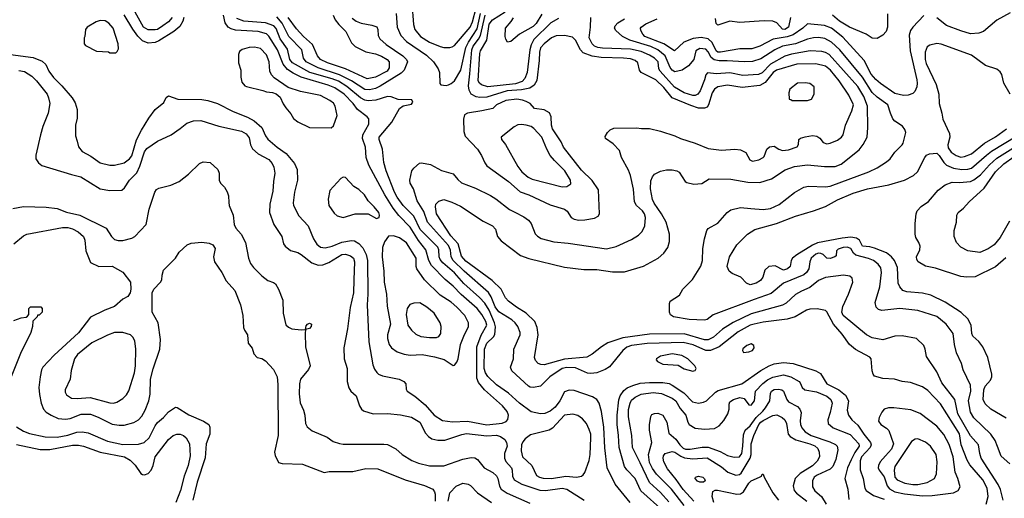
# Model space of a CAD drawing. Extents: x 997028 to 1115134, y 536408 to 618974.
# Tile 445 of 473: x 1081573 to 1089798, y 571310 to 575306. Entities that reach past the tile are written whole.
import ezdxf

# ---------------------------------------------------------------- set-up
doc = ezdxf.new("R2010")
doc.units = 0

msp = doc.modelspace()

# ---------------------------------------------------------------- linework, layer by layer
at = {"layer": '0CON10XD'}
for points in [[(1082845.3, 575325), (1082815, 575288.7), (1082768.2, 575255), (1082725, 575225.3), (1082705, 575220.5), (1082645, 575222.1), (1082608.2, 575245), (1082496.8, 575445)], [(1084849.5, 575445), (1084861.8, 575265), (1084874.6, 575225), (1084920, 575165), (1084997.6, 575117.6), (1085085, 575081.8), (1085115.4, 575074.6), (1085165, 575074.5)], [(1085165, 575074.5), (1085185, 575078.2), (1085205, 575091.5), (1085335.7, 575245), (1085355, 575288.1), (1085386.1, 575406.1)], [(1081495, 575016.2), (1081685, 574990.4), (1081760.6, 574960.6), (1081791.4, 574931.4), (1081817.3, 574875), (1081855, 574823.3), (1081925.6, 574755), (1082011.2, 574655), (1082035, 574612.5), (1082052.9, 574555), (1082052.9, 574485), (1082040, 574425), (1082040, 574335), (1082052.9, 574292.9), (1082064, 574245), (1082095, 574206), (1082167.8, 574167.8), (1082245, 574111.1), (1082325, 574090.5), (1082365, 574091.5), (1082445, 574110), (1082491.4, 574145), (1082509.5, 574170.5), (1082548.2, 574301.8), (1082590.6, 574385), (1082652.2, 574485), (1082705, 574555.8), (1082775.7, 574614.3), (1082795, 574656.7), (1082815, 574670), (1082895, 574641.4), (1083095, 574640), (1083145, 574631.9), (1083226.2, 574606.2), (1083355, 574539.1), (1083475, 574492.7), (1083532.7, 574462.7), (1083595.3, 574405.3), (1083626.4, 574335), (1083645, 574308.9), (1083725, 574241.5), (1083799.5, 574189.5), (1083868, 574105), (1083890.8, 574055), (1083893, 573967), (1083868.9, 573865), (1083857, 573777), (1083859.4, 573755), (1083905, 573668), (1083981.4, 573585), (1084026.6, 573475), (1084055, 573431.5), (1084085, 573405.4), (1084125, 573402), (1084184, 573415), (1084265, 573447.5), (1084345, 573461.1), (1084369.2, 573459.2), (1084406.5, 573436.5), (1084439.9, 573399.9), (1084466.5, 573346.5), (1084477.8, 573295), (1084480.3, 573015), (1084474.7, 572925), (1084489.1, 572615), (1084523.5, 572425), (1084536.9, 572386.9), (1084555, 572359.2), (1084571.2, 572345), (1084605, 572331.9), (1084744.2, 572304.2), (1084782.5, 572285), (1084797.5, 572265), (1084800.7, 572220.7), (1084810, 572205), (1084875, 572162), (1084959.7, 572089.7), (1085034.4, 572005), (1085105, 571959.1), (1085189.1, 571949.1), (1085315, 571954), (1085475, 571924.2), (1085602.4, 571937.6), (1085637.8, 571952.2), (1085651.7, 571968.3), (1085656.5, 572003.5), (1085646.4, 572035), (1085605, 572082.9), (1085454.6, 572215), (1085405.6, 572275.6), (1085391.9, 572311.9), (1085392.8, 572575), (1085427.2, 572672.8), (1085474.3, 572755), (1085467.8, 572785), (1085433.7, 572845), (1085395, 572894.7), (1085260.5, 573010.5), (1085195, 573081.3), (1085126.8, 573136.8), (1085013.5, 573253.5), (1084989.8, 573295), (1084965.2, 573385.2), (1084905, 573461.6), (1084835, 573572.9), (1084740.1, 573670.1), (1084691.6, 573731.6), (1084622.6, 573845), (1084490.4, 574090.4), (1084466.2, 574155), (1084461.2, 574241.2), (1084435.4, 574315), (1084440.4, 574345), (1084489.4, 574435), (1084488.3, 574478.3), (1084475.4, 574495.4), (1084395.5, 574555), (1084358.4, 574605), (1084284.7, 574685), (1084205, 574736), (1084150.6, 574760.6), (1083925, 574827.4), (1083858.3, 574858.3), (1083809.4, 574889.4), (1083773.8, 574933.8), (1083726.9, 575055), (1083655, 575169.1), (1083635, 575188.4), (1083565, 575207), (1083375, 575218.3), (1083339, 575229), (1083314.5, 575245), (1083290.5, 575280.5), (1083274.3, 575344.3)], [(1082943.1, 575325), (1082935.8, 575294.2), (1082910.8, 575249.2), (1082861.2, 575208.8), (1082735, 575128.4), (1082705, 575116), (1082645, 575110.6), (1082599, 575129), (1082558.8, 575168.8), (1082516.9, 575226.9), (1082445, 575347.9)], [(1086671.4, 571275), (1086546.9, 571426.9), (1086480.8, 571565), (1086461.8, 571731.8), (1086453.7, 571903.7), (1086433.3, 572033.3), (1086413.6, 572103.6), (1086394.2, 572135), (1086358.2, 572158.2), (1086205, 572210), (1086162.3, 572212.3), (1086125, 572198.8), (1086086.4, 572125), (1086045, 572070.5), (1086005, 572036.4), (1085961.2, 572018.8), (1085925, 572016.2), (1085845, 572032.9), (1085748.5, 572105), (1085657.2, 572187.2), (1085555, 572258.2), (1085485, 572327.1), (1085465, 572358.5), (1085454.2, 572395), (1085457, 572555), (1085475, 572606.1), (1085530.6, 572659.4), (1085542.2, 572677.8), (1085547.5, 572742.5), (1085540.3, 572775), (1085495, 572880), (1085459, 572939), (1085415, 572986.3), (1085282.3, 573102.3), (1085205, 573191.4), (1085166.7, 573225), (1085108.8, 573275), (1085084.7, 573305), (1085076.3, 573325), (1085073.1, 573385), (1085065, 573406.2), (1084919.1, 573555), (1084864.8, 573664.8), (1084776.6, 573755), (1084725.8, 573825), (1084704.8, 573865), (1084634.7, 574045), (1084614.7, 574115), (1084602.7, 574225), (1084575.3, 574305), (1084575.3, 574325), (1084680.3, 574449.8), (1084744.5, 574565.5), (1084775, 574588), (1084845, 574601.2), (1084857, 574617), (1084848.3, 574638.3), (1084735, 574640), (1084675, 574660.9), (1084645, 574663.8), (1084546.7, 574633.3), (1084485, 574627.3), (1084455, 574634.8), (1084420.6, 574655), (1084305, 574749.1), (1084235, 574791.7), (1084182.8, 574812.8), (1083996.5, 574866.5), (1083851.9, 574945), (1083829.3, 574975), (1083809.9, 575059.9), (1083747.8, 575145), (1083715, 575233.5), (1083695, 575253.7), (1083625, 575281.2), (1083445, 575292.5), (1083385.9, 575315.9)], [(1084349, 575319), (1084384.3, 575294.3), (1084425, 575277.9), (1084515, 575260.5), (1084555, 575245.6), (1084564.4, 575225), (1084566.5, 575175), (1084582.5, 575145), (1084635, 575098.2), (1084774.3, 575004.3), (1084804.5, 574975), (1084813.5, 574955), (1084784.6, 574885), (1084760.6, 574859.4), (1084585, 574751), (1084545, 574732.6), (1084495, 574719.4), (1084455, 574723.5), (1084346.1, 574796.1), (1084245, 574846.3), (1084064.9, 574904.9), (1083967.3, 574955), (1083944.7, 574985), (1083929.3, 575055), (1083822.2, 575165), (1083766, 575276), (1083721.1, 575331.1)], [(1084191.1, 575345), (1084208.2, 575305), (1084238.8, 575265), (1084297.7, 575207.7), (1084343.8, 575113.9), (1084375, 575083.2), (1084465, 575038.9), (1084545, 575020.9), (1084595, 575001.6), (1084643.5, 574975), (1084659.2, 574955), (1084658.7, 574905), (1084643.8, 574875), (1084545, 574825.3), (1084475, 574811.8), (1084295, 574896.2), (1084145, 574945.2), (1084086.9, 574975), (1084060.8, 575005), (1084019.1, 575099.1), (1083944.5, 575164.5), (1083885, 575230), (1083816.3, 575325)], [(1084718.5, 575358.5), (1084726.8, 575245), (1084757.9, 575175), (1084804.5, 575125), (1084969.9, 575009.9), (1085030, 574955), (1085067.5, 574895), (1085079.2, 574865), (1085082.5, 574772.5), (1085091.7, 574761.7), (1085135, 574757.5)], [(1089789.3, 571295), (1089765.5, 571384.5), (1089748, 571425), (1089605.2, 571645.2), (1089592.9, 571682.9), (1089582.1, 571755), (1089515, 571830.4), (1089411.6, 572015), (1089384.8, 572134.8), (1089277.3, 572275), (1089234.6, 572364.6), (1089148, 572495), (1089138, 572555), (1089125.7, 572585.7), (1089065, 572643.8), (1088945, 572666.9), (1088885, 572664.4), (1088785, 572632.9), (1088695, 572649.3), (1088646.7, 572675), (1088451.8, 572835), (1088440.8, 572865), (1088448.1, 572911.9), (1088497.5, 573015), (1088533.8, 573115), (1088527.5, 573147.5), (1088507.5, 573165), (1088455, 573172.5), (1088305, 573154.3), (1088245, 573127.8), (1088175, 573071.2), (1088105, 573039.6), (1088055, 573011.5), (1087975, 572940.4), (1087946.2, 572923.8), (1087685, 572850.5), (1087532.4, 572777.6), (1087445, 572722.7), (1087367.7, 572655), (1087325, 572633.1), (1087294.2, 572634.2), (1087125, 572683.2), (1086835, 572680.4), (1086611.2, 572648.8), (1086485, 572608.8), (1086434.1, 572575.9), (1086355, 572513.3), (1086310.8, 572489.2), (1086125, 572471), (1085955, 572425.4), (1085926.5, 572426.5), (1085905.4, 572435.4), (1085880.6, 572460.6), (1085873.3, 572485), (1085902.9, 572675), (1085896.5, 572735), (1085875.4, 572785.4), (1085805.3, 572855.3), (1085723.3, 572905), (1085657.5, 572955), (1085631.8, 572985), (1085594, 573055), (1085519.1, 573129.1), (1085300.7, 573290.7), (1085265, 573330.5), (1085235.8, 573435.8), (1085175, 573501.8), (1085054.7, 573685), (1085045.5, 573744.5), (1085049.4, 573765), (1085075, 573792.2), (1085115, 573804.5), (1085182.8, 573782.8), (1085255, 573749.4), (1085444.6, 573624.6), (1085524, 573585), (1085546.6, 573556.6), (1085565, 573496.2), (1085595, 573458.6), (1085756.3, 573336.3), (1085825, 573313.5), (1086125, 573240.5), (1086285, 573220.5), (1086395, 573219.5), (1086525, 573200.6), (1086625, 573200), (1086785, 573248.6), (1086905.5, 573314.5), (1086955, 573356), (1086987.1, 573405), (1087000, 573455), (1087000.6, 573515), (1086972.5, 573615), (1086935.5, 573685), (1086872.5, 573775), (1086860, 573805), (1086843.1, 573895), (1086845, 573960), (1086858, 573995), (1086875, 574016), (1086925, 574040.8), (1086975, 574052.9), (1087025, 574052.9), (1087062.5, 574045), (1087082.7, 574032.7), (1087133.3, 573955), (1087146.1, 573946.1), (1087205, 573932.9), (1087271.2, 573938.8), (1087333.8, 573976.2), (1087515, 573975.4), (1087655, 573948.9), (1087755, 573946.9), (1087853.1, 573976.9), (1087968.1, 574051.9), (1088045, 574080.7), (1088155, 574093.3), (1088295, 574080), (1088385, 574080.5), (1088435, 574098.5), (1088585, 574220.8), (1088618.6, 574265), (1088651.4, 574325), (1088659.5, 574405), (1088655.3, 574585), (1088624.3, 574665), (1088575, 574747.5), (1088335, 575015.3), (1088305, 575032.4), (1088275, 575040.3), (1088175.3, 575045.3), (1088021.9, 575018.1), (1087965, 575001.2), (1087845, 574934.4), (1087775, 574863.3), (1087745, 574847.5), (1087615, 574839.5), (1087505, 574863.2), (1087395, 574855.3), (1087317.9, 574862.1), (1087305, 574846.7), (1087294.6, 574805), (1087256.6, 574713.4), (1087236.9, 574685), (1087215, 574674.2), (1087195, 574672.9), (1087124.1, 574694.1), (1087043.7, 574743.7), (1086922.2, 574875), (1086911.8, 574895), (1086906, 574955), (1086876.1, 574985), (1086835, 575011.2), (1086765, 575039.8), (1086675, 575059.8), (1086442.6, 575067.4), (1086402.9, 575072.9), (1086375, 575086.1), (1086355.7, 575105.7), (1086330, 575155), (1086342, 575245), (1086344.3, 575324.3)], [(1085135, 574757.5), (1085155, 574763.3), (1085177.3, 574772.7), (1085204, 574795), (1085259.1, 574885), (1085300.5, 575075), (1085321.8, 575118.2), (1085395, 575230.9), (1085423.3, 575356.7)], [(1087945, 574213.3), (1087995, 574218.9), (1088066.7, 574245), (1088080, 574265), (1088082.5, 574305), (1088095, 574316), (1088135, 574329.2), (1088195, 574337.8), (1088233.2, 574333.2), (1088257.6, 574317.6), (1088285, 574281.2), (1088315, 574270), (1088345, 574275.6), (1088405, 574300), (1088437.5, 574325), (1088452, 574345), (1088470.8, 574425), (1088525, 574544), (1088538.5, 574595), (1088500.7, 574675), (1088419.4, 574795), (1088347.6, 574885), (1088305, 574917.6), (1088225, 574936.9), (1088065, 574936.1), (1087895, 574883.8), (1087866.7, 574865), (1087799.6, 574780.4), (1087755, 574755.3), (1087609.2, 574739.1), (1087485, 574758.1), (1087405, 574746.5), (1087377.3, 574725), (1087357.5, 574695), (1087326.9, 574595), (1087315, 574576.9), (1087295, 574568.5), (1087245, 574567.5), (1087178.3, 574588.3), (1087024.8, 574654.8), (1086955, 574738.8), (1086887.2, 574805), (1086765, 574865.5), (1086751.1, 574885), (1086736.7, 574945), (1086714.3, 574964.3), (1086675, 574978), (1086616.2, 574986.2), (1086431.4, 574991.4), (1086355, 575000.9), (1086280.2, 575030.2), (1086256.6, 575055), (1086216.2, 575136.2), (1086190.9, 575160.9), (1086125, 575174.5), (1086055, 575170.7), (1086015, 575153.8), (1085953.2, 575105), (1085925, 575070), (1085914.3, 575035), (1085911.9, 574965), (1085892.3, 574797.7), (1085870.8, 574759.2), (1085835.5, 574734.5), (1085765, 574720.5), (1085645, 574711), (1085475, 574660.4), (1085417.3, 574657.3), (1085385, 574662.4), (1085345.2, 574685.2), (1085327.1, 574717.1), (1085323.1, 574755), (1085333, 574853), (1085350, 575055), (1085362.4, 575085), (1085406.7, 575143.3), (1085422.7, 575175), (1085462.5, 575345)], [(1086075, 575316.1), (1086010.5, 575279.5), (1085868.4, 575141.6), (1085844.7, 575095), (1085834.3, 575055.7), (1085813.3, 574865), (1085791.6, 574815), (1085769.7, 574790.3), (1085715, 574771.4), (1085485, 574744.3), (1085431.7, 574761.7), (1085414.6, 574775), (1085403.1, 574795), (1085416, 575025), (1085422, 575045), (1085474.5, 575135.5), (1085495, 575267.8), (1085522.9, 575305), (1085627.6, 575372.4)], [(1085935, 575351.1), (1085886.5, 575273.5), (1085861.5, 575248.5), (1085747.5, 575185), (1085675, 575123.3), (1085648.3, 575118.3), (1085632.7, 575142.7), (1085628, 575165), (1085631.4, 575235), (1085679.8, 575290.2), (1085698.7, 575321.3)], [(1089845, 571598), (1089773, 571663), (1089741.5, 571741.5), (1089722.7, 571792.7), (1089685.9, 571845.9), (1089545, 571983.1), (1089515, 572029.2), (1089500, 572125), (1089520, 572205), (1089516.1, 572255), (1089455, 572383.8), (1089440.6, 572435), (1089400, 572525), (1089381.5, 572595), (1089370.9, 572685), (1089311.5, 572765), (1089235, 572828.2), (1089075, 572879.2), (1088925, 572894.6), (1088775, 572879.2), (1088747.3, 572887.3), (1088728.8, 572905), (1088720, 572945), (1088757.3, 573075), (1088773.1, 573195), (1088766.2, 573235), (1088744.5, 573265), (1088705, 573296.2), (1088665, 573312.8), (1088559.3, 573339.3), (1088537.3, 573357.3), (1088515, 573395.4), (1088485, 573407.4), (1088451.2, 573405), (1088410.2, 573389.8), (1088396.2, 573375), (1088393.3, 573335), (1088382.5, 573325), (1088345, 573311.8), (1088315, 573315.6), (1088284.7, 573344.7), (1088265, 573354.6), (1088245, 573355.8), (1088225, 573348.1), (1088184.7, 573315), (1088173.6, 573285), (1088165.3, 573225), (1088146.7, 573195), (1088125, 573175.9), (1087955, 573107.1), (1087850.6, 573019.4), (1087709.9, 572970.1), (1087365, 572840.6), (1087315, 572802.5), (1087295, 572797.5), (1087165, 572801.4), (1087035, 572824), (1087010.5, 572840.5), (1087000, 572865), (1087000, 572935), (1087006.7, 572955), (1087083.9, 573006.1), (1087113.8, 573055), (1087194.5, 573135.5), (1087263, 573247), (1087277.5, 573295), (1087279.4, 573395), (1087293.4, 573476.6), (1087314, 573545), (1087325, 573562.5), (1087405, 573607.1), (1087484, 573696), (1087515, 573717.8), (1087595, 573737.5), (1087680.2, 573730.2), (1087785, 573720.8), (1087845, 573730.8), (1087917.6, 573762.4), (1088045, 573862.5), (1088125, 573908.6), (1088163.5, 573916.5), (1088305, 573909.6), (1088345, 573915.4), (1088666, 574035), (1088735, 574067.8), (1088815, 574119.4), (1088844.2, 574145), (1088885, 574198.8), (1088945, 574260), (1088954, 574275), (1088976, 574365), (1088968.3, 574388.3), (1088947.2, 574417.2), (1088885, 574458.9), (1088867.4, 574477.4), (1088846.7, 574525), (1088826.5, 574595), (1088735, 574660), (1088695, 574698.7), (1088614.3, 574825), (1088425, 575054.6), (1088355, 575117.5), (1088298.6, 575148.6), (1088245, 575158.1), (1088205, 575154.7), (1088155, 575142.6), (1088055, 575105.2), (1087945.1, 575084.8), (1087880.4, 575055), (1087765, 574978.4), (1087695, 574956.9), (1087625, 574953.6), (1087482.2, 574962.2), (1087415, 574962), (1087375, 574971.1), (1087349.8, 574989.8), (1087325, 575038.2), (1087305, 575061.1), (1087255, 575065.3), (1087220, 575045), (1087203.5, 574975), (1087159.7, 574920.3), (1087106.6, 574883.4), (1087045, 574872), (1087025, 574884.7), (1087007.7, 574907.7), (1086965, 575004.7), (1086905, 575054), (1086845, 575083), (1086670, 575135), (1086608.9, 575165), (1086552.5, 575215), (1086540.8, 575235), (1086547.1, 575255), (1086571.1, 575278.9), (1086625.9, 575314.1)], [(1089125, 575340), (1089032.9, 575245), (1089015.6, 575215), (1089005, 575177.5), (1089011.6, 575045), (1089068.7, 574805), (1089071.1, 574775), (1089067.9, 574745), (1089052.2, 574707.8), (1089035, 574690.6), (1088995.3, 574674.7), (1088955, 574672.2), (1088885, 574689.6), (1088765, 574772.3), (1088725, 574805.4), (1088685, 574852.1), (1088627.1, 574965), (1088448.8, 575158.8), (1088355, 575235.3), (1088295, 575258.1), (1088155, 575271.4), (1088116.5, 575235), (1088035, 575180.2), (1087985, 575163.8), (1087867.1, 575142.9), (1087755, 575086), (1087688.2, 575061.8), (1087588.3, 575061.7), (1087426.2, 575033.8), (1087405, 575036.1), (1087392.6, 575045), (1087356.5, 575116.5), (1087325, 575145.8), (1087266.8, 575156.8), (1087199.6, 575149.6), (1087121, 575119), (1087044.1, 575045.9), (1086955.2, 575105.2), (1086796.7, 575165), (1086777.5, 575185), (1086762.7, 575215), (1086759.5, 575235), (1086765.6, 575245), (1086805, 575271.4), (1086897.1, 575312.9)], [(1088011.2, 575325), (1087996.3, 575245), (1087965, 575223.4), (1087945, 575227.4), (1087898.8, 575278.8), (1087864.2, 575294.2), (1087792.7, 575297.3), (1087585, 575281.5), (1087506.1, 575293.9), (1087405, 575260), (1087392, 575275), (1087386.2, 575315)], [(1088821.3, 575355), (1088822.9, 575245), (1088812.4, 575207.6), (1088785, 575175.8), (1088735, 575148), (1088695, 575152), (1088645, 575185.5), (1088505, 575244.8), (1088421.8, 575295), (1088363.5, 575345)], [(1089847, 575363), (1089735, 575303.1), (1089625, 575206.2), (1089585, 575193.1), (1089515, 575187.3), (1089435, 575211.8), (1089315, 575258.1), (1089235, 575322)], [(1082375, 575030), (1082388.3, 575041.7), (1082397, 575063), (1082396.7, 575105), (1082352.5, 575235), (1082316.6, 575276.6), (1082285.7, 575295.7), (1082245, 575298), (1082212.3, 575287.7), (1082136.7, 575245), (1082123.8, 575225), (1082117.5, 575165), (1082110, 575155), (1082110, 575105), (1082121.7, 575091.7), (1082215, 575043.3), (1082315, 575037.5), (1082325, 575030), (1082375, 575030)], [(1084175, 574402.5), (1084195, 574420), (1084224.2, 574505), (1084209.4, 574585), (1084195, 574608.6), (1084165, 574632.2), (1084085, 574672.2), (1083917.4, 574707.4), (1083815, 574740), (1083699.3, 574819.3), (1083675.4, 574845.4), (1083662.2, 574875), (1083657.5, 574955), (1083635, 575013.8), (1083585, 575065.7), (1083535.5, 575075.5), (1083490, 575075), (1083432.7, 575057.3), (1083409.3, 575040.7), (1083400, 575015), (1083400, 574945), (1083418.8, 574885), (1083420, 574825), (1083428.8, 574785), (1083453.3, 574755), (1083467.7, 574747.7), (1083605, 574716.2), (1083635, 574704), (1083685, 574698.8), (1083716.1, 574686.1), (1083749.4, 574659.4), (1083775, 574603.3), (1083795, 574570), (1083839.1, 574519.1), (1083860.9, 574480.9), (1083895, 574452), (1083995, 574405.8), (1084175, 574402.5)], [(1089848.6, 574685), (1089795.8, 574775), (1089777.3, 574847.3), (1089765, 574870), (1089735, 574892), (1089642.5, 574925), (1089525, 575008.6), (1089271.4, 575101.4), (1089235, 575107.5), (1089175, 575094.4), (1089155, 575080.8), (1089137.1, 575035), (1089136.9, 574973.1), (1089145, 574940.8), (1089228.5, 574765), (1089251.9, 574685), (1089254.4, 574605), (1089277.5, 574525), (1089284, 574475), (1089340.5, 574355), (1089342.7, 574325), (1089327.5, 574262.5), (1089329.3, 574235), (1089355, 574199.6), (1089395, 574172.3), (1089435, 574159.3)], [(1081565, 574883.2), (1081613, 574873), (1081675, 574833.5), (1081713.6, 574795), (1081801.8, 574685), (1081814.7, 574654.7), (1081823.2, 574605), (1081809.2, 574525), (1081765.6, 574415), (1081745.3, 574344.7), (1081708, 574175), (1081706.7, 574145), (1081730.5, 574110.5), (1081758.3, 574088.3), (1082005, 574014.4), (1082084, 573995), (1082245, 573894.4), (1082325, 573880.6), (1082425, 573882.5), (1082448.3, 573901.7), (1082489.1, 573965), (1082551.9, 574028.1), (1082577, 574083), (1082615, 574201.4), (1082635, 574230.5), (1082725, 574293.1), (1082838, 574345), (1082913.8, 574396.2), (1082968.1, 574441.9), (1083025, 574461.2), (1083085.3, 574465.3), (1083235, 574417.9), (1083425, 574375.3), (1083465, 574351.8), (1083488.4, 574318.4), (1083500.4, 574260.4), (1083518.3, 574228.3), (1083566, 574186), (1083655, 574138.2), (1083682.3, 574105), (1083695.3, 574075.3), (1083704, 574025), (1083691.8, 573955), (1083688.5, 573875), (1083661.5, 573765), (1083660.5, 573695), (1083694.5, 573595), (1083762.2, 573495), (1083777.1, 573435), (1083789.2, 573415), (1083835, 573378.6), (1083895, 573362.2), (1083925, 573345.5), (1084014.7, 573274.7), (1084065, 573256.9), (1084105, 573259.6), (1084155, 573280), (1084265, 573346.7), (1084295, 573348.8), (1084335, 573334.7), (1084361.2, 573315), (1084369.7, 573285), (1084365.3, 573135), (1084362.7, 573025), (1084332.6, 572902.6), (1084310.5, 572725), (1084279.4, 572565), (1084283.1, 572475), (1084308.9, 572395), (1084307.5, 572285), (1084323, 572233), (1084340, 572205), (1084384.5, 572164.5), (1084412.8, 572082.8), (1084429.2, 572055), (1084445, 572041.4), (1084525, 572014.4), (1084645, 572017.5), (1084755, 572007.9), (1084845, 571987.7), (1084916.5, 571945), (1084963.9, 571853.9), (1084987.5, 571825), (1085017.2, 571807.2), (1085064.6, 571794.6), (1085125, 571795.4), (1085266.2, 571843.8), (1085305, 571851.6), (1085475, 571832.7), (1085555, 571835.9), (1085590.8, 571825), (1085625, 571800.6), (1085640.4, 571775), (1085643.9, 571745), (1085624, 571685), (1085622.5, 571645), (1085635, 571617.8), (1085680.4, 571565), (1085687.1, 571545), (1085688.8, 571495), (1085704.8, 571464.8), (1085767.5, 571427.5), (1085917.4, 571377.4), (1085965, 571375.8), (1086105, 571395.2), (1086145, 571386.5), (1086287.1, 571295)], [(1088155, 574630), (1088186.4, 574643.6), (1088210, 574685), (1088210, 574745), (1088175, 574773.3), (1088135, 574778.8), (1088070, 574775), (1088007.5, 574725), (1087997.5, 574695), (1088001.7, 574641.7), (1088015, 574640), (1088025, 574630), (1088155, 574630)], [(1086245, 573632.9), (1086295, 573634.5), (1086375, 573648), (1086404.2, 573665.8), (1086416.2, 573685), (1086408.1, 573885), (1086354.1, 573964.1), (1086265, 574050.5), (1086115, 574241.4), (1086095.3, 574285.3), (1086023.9, 574395), (1086014.6, 574425.4), (1086013.6, 574495), (1085998.2, 574528.2), (1085955, 574552.1), (1085874.4, 574564.4), (1085837.1, 574605), (1085805, 574623.9), (1085774.6, 574635.4), (1085725, 574643.1), (1085635, 574631.4), (1085557.1, 574595), (1085525.6, 574564.4), (1085433.8, 574545), (1085314.5, 574525.5), (1085288.3, 574511.7), (1085280, 574475), (1085283, 574373), (1085295, 574333.8), (1085396.1, 574226.1), (1085432, 574172), (1085459.7, 574109.7), (1085476.4, 574086.4), (1085655, 573955.4), (1085755, 573870), (1085826, 573845), (1086005, 573759.5), (1086124.6, 573724.6), (1086146.6, 573706.6), (1086178.6, 573655), (1086205, 573640), (1086245, 573632.9)], [(1086105, 573910.4), (1086145, 573913.3), (1086176, 573935), (1086174.4, 573965), (1086126.2, 574045), (1086039.7, 574129.8), (1086005, 574173.5), (1085975.8, 574225), (1085936, 574325), (1085868.8, 574398.8), (1085845, 574413.3), (1085805, 574424.7), (1085765, 574430.7), (1085735, 574427.3), (1085705, 574411.8), (1085596, 574325), (1085599.2, 574305), (1085631.4, 574265), (1085735, 574079.2), (1085767.8, 574035), (1085820.8, 573990.9), (1085855, 573973.8), (1086105, 573910.4)], [(1089648.1, 571261.9), (1089662.4, 571325), (1089654.2, 571395), (1089619.7, 571465), (1089510.3, 571590.3), (1089487, 571627), (1089439.2, 571755), (1089425, 571848.2), (1089265, 572098.5), (1089158.9, 572208.9), (1089115, 572240.9), (1089015, 572276.5), (1088945, 572285.6), (1088880, 572305), (1088785, 572309.2), (1088715, 572330), (1088703.8, 572345), (1088695.8, 572375), (1088687.5, 572475), (1088675, 572487.1), (1088555, 572553.5), (1088505, 572593.1), (1088445, 572681.1), (1088372.3, 572765), (1088316.6, 572866.6), (1088305, 572877.1), (1088235, 572892.9), (1088175, 572890), (1088145, 572881.1), (1088050.8, 572825), (1087985.3, 572804.7), (1087785, 572780.5), (1087708, 572765), (1087675, 572754.2), (1087575, 572699.2), (1087415, 572574.7), (1087345, 572542.8), (1087305, 572543.6), (1087199.9, 572589.9), (1087115, 572610.4), (1086815, 572603.2), (1086685, 572586), (1086645, 572570.8), (1086612.3, 572545), (1086501.5, 572408.5), (1086465, 572384.5), (1086395, 572358.2), (1086345, 572352.1), (1086315.3, 572355.3), (1086215, 572400.2), (1086145, 572401.1), (1086105, 572392.4), (1086002.5, 572325), (1085925, 572247.1), (1085865, 572234.4), (1085836.4, 572236.4), (1085822.5, 572245), (1085685, 572374.2), (1085673.1, 572405), (1085697.8, 572475), (1085701.1, 572555), (1085754.6, 572675), (1085753.1, 572695), (1085733.8, 572745), (1085713.2, 572775), (1085685, 572800.9), (1085575, 572866.8), (1085545, 572908.7), (1085512.7, 572992.7), (1085489.3, 573029.3), (1085285, 573206.2), (1085195.2, 573295), (1085176.1, 573325), (1085172.7, 573382.7), (1085155, 573419.7), (1084980.8, 573615), (1084949.1, 573705), (1084894.5, 573795), (1084863.1, 573893.1), (1084835, 573942.5), (1084832.5, 573965), (1084850, 574045), (1084864.1, 574065.9), (1084911.7, 574108.3), (1084930.7, 574110.7), (1085005, 574096), (1085096.8, 574046.8), (1085195, 574020), (1085232.6, 573972.6), (1085264.7, 573944.7), (1085380.2, 573900.2), (1085505, 573836.9), (1085549.8, 573809.8), (1085665, 573722.2), (1085709.2, 573699.2), (1085785, 573660), (1085822.8, 573632.8), (1085845.5, 573605), (1085879.3, 573519.3), (1085898, 573498), (1085929.4, 573479.4), (1086035, 573451.5), (1086155, 573440), (1086475, 573392.5), (1086555, 573411.9), (1086685, 573471.4), (1086742.6, 573507.4), (1086771.7, 573538.3), (1086795.6, 573585.6), (1086800.3, 573655), (1086793.5, 573685), (1086775, 573710.4), (1086725.8, 573755.8), (1086710, 573785), (1086701.1, 573891.1), (1086674.6, 574004.6), (1086659.8, 574049.8), (1086601.2, 574155), (1086584, 574214), (1086529.5, 574269.5), (1086466.7, 574315), (1086465, 574330), (1086482.5, 574365), (1086505, 574386.7), (1086535, 574400), (1086725, 574403.8), (1086766.4, 574396.4), (1086835, 574396.2), (1086925, 574376), (1087045, 574337.5), (1087092.5, 574315), (1087215.5, 574275.5), (1087325, 574230.5), (1087435, 574217.3), (1087546.3, 574223.7), (1087595, 574220.5), (1087638.3, 574198.3), (1087673.1, 574135), (1087695, 574124.4), (1087747.5, 574135), (1087783.3, 574155), (1087793.3, 574165), (1087813.8, 574225), (1087837.5, 574245), (1087875, 574249.2), (1087914.4, 574224.4), (1087945, 574213.3)], [(1089815, 571980), (1089685, 572053.1), (1089638.2, 572098.2), (1089621.8, 572135), (1089627.3, 572215), (1089638.1, 572245), (1089684.2, 572295), (1089694.2, 572325), (1089694.2, 572345), (1089661.2, 572485), (1089620, 572575), (1089585, 572619.2), (1089535.8, 572665), (1089527.1, 572685), (1089521.9, 572755), (1089495, 572808), (1089437.5, 572862.5), (1089305, 572948.5), (1089185, 573006.4), (1089115, 573023.8), (1088985, 573032.9), (1088950, 573045), (1088924.7, 573074.7), (1088911.1, 573105), (1088906.3, 573236.3), (1088880, 573295), (1088857, 573327), (1088815, 573359.1), (1088715, 573399.6), (1088675, 573410.6), (1088615, 573416), (1088590, 573465), (1088563, 573483), (1088515, 573489), (1088445, 573482.3), (1088237.9, 573442.1), (1088195, 573423.3), (1088066.1, 573343.9), (1088029.4, 573315), (1088018.6, 573295), (1088008.1, 573245), (1087987.1, 573225), (1087955, 573214), (1087885, 573250.9), (1087832, 573245), (1087796.9, 573215), (1087780.6, 573155), (1087761.9, 573128.1), (1087724.2, 573105), (1087675, 573091.1), (1087645, 573105.6), (1087596.8, 573156.8), (1087525.5, 573185.5), (1087500, 573205), (1087484.2, 573245), (1087503.2, 573326.8), (1087565, 573426), (1087653.8, 573516.2), (1087714.6, 573555.4), (1087895, 573604.6), (1088055, 573665.4), (1088205, 573711.5), (1088305, 573746.2), (1088405, 573800.8), (1088535, 573858.7), (1088654.6, 573894.6), (1088835, 573927.1), (1088963.8, 573965), (1089041.2, 574005), (1089074.5, 574035.5), (1089133.3, 574156.7), (1089149.2, 574175), (1089172.8, 574187.2), (1089235, 574192.5), (1089255, 574172.2), (1089292.5, 574112.5), (1089315, 574091.3), (1089375, 574066.2), (1089445, 574054.3), (1089495, 574056.8), (1089525, 574065.8), (1089649.7, 574175), (1089692.2, 574207.8), (1089903.3, 574335)], [(1089435, 574159.3), (1089465, 574163.3), (1089525, 574186.7), (1089632.7, 574275), (1089725, 574326.7), (1089817.9, 574395)], [(1089811.5, 573318.5), (1089725, 573242.7), (1089555, 573160), (1089485, 573156), (1089435, 573160.8), (1089222.4, 573232.4), (1089139.1, 573249.1), (1089080, 573285), (1089067.1, 573305), (1089064.4, 573325), (1089092.2, 573385), (1089095.5, 573415), (1089085, 573446.2), (1089058.3, 573488.3), (1089052.5, 573515), (1089052.5, 573605), (1089061.2, 573685), (1089070.5, 573709.5), (1089103.3, 573745), (1089165, 573789.2), (1089245, 573883.1), (1089305, 573928.5), (1089361.7, 573948.3), (1089425, 573947.5), (1089515, 573955.8), (1089545, 573970), (1089600.5, 574009.5), (1089675.1, 574094.9), (1089735, 574149.6), (1089936.1, 574273.9)], [(1089842.7, 573625), (1089765, 573488.1), (1089713.6, 573426.4), (1089665, 573392.5), (1089595, 573363.6), (1089495, 573376.5), (1089435, 573405.8), (1089398, 573445), (1089380, 573495), (1089380, 573545), (1089400, 573615), (1089402, 573675), (1089414, 573695), (1089458.3, 573731.7), (1089504, 573785), (1089630.6, 573899.4), (1089725.9, 574035), (1089795, 574102.5), (1089880.4, 574165)], [(1081515, 573730), (1081605, 573746.9), (1081795, 573740), (1081885, 573730.6), (1081965, 573699.5), (1082075.8, 573674.2), (1082295.5, 573565.5), (1082340.8, 573495), (1082365, 573471.9), (1082395, 573462.2), (1082435, 573461.1), (1082509.1, 573480.9), (1082533.3, 573495), (1082630, 573595), (1082654.4, 573725), (1082701.4, 573865), (1082715, 573888.8), (1082735, 573900), (1082835, 573923.8), (1082905, 573953.8), (1082984.2, 574015.8), (1083075, 574106.7), (1083105, 574120), (1083163.6, 574113.6), (1083226.7, 574055), (1083240, 574025), (1083238.8, 573965), (1083251.2, 573941.2), (1083285, 573906.7), (1083305, 573867.5), (1083316.2, 573835), (1083319.3, 573780.7), (1083324, 573755), (1083356.2, 573675), (1083364, 573595), (1083378, 573565), (1083422, 573515), (1083458, 573445), (1083482.9, 573315), (1083499.7, 573269.7), (1083525, 573236), (1083595, 573166), (1083645, 573128.8), (1083692.7, 573112.7), (1083709.7, 573099.7), (1083735.9, 573055.9), (1083771.4, 572965), (1083773.1, 572855), (1083795, 572758.8), (1083817.9, 572737.9), (1083845, 572724.3), (1083925, 572716.7), (1083960, 572720), (1083965, 572750), (1083977.5, 572765), (1083995, 572771.2), (1084010, 572765), (1084008.8, 572745), (1083995, 572727.5), (1083960, 572720), (1083956.7, 572685), (1083960, 572575), (1084000, 572415), (1083986.7, 572385), (1083920, 572305), (1083911.1, 572265), (1083906.7, 572183.3), (1083917.2, 572107.2), (1083944.3, 572045), (1083955.7, 572005), (1083961.4, 571935), (1083975, 571906.2), (1084015, 571872), (1084140.8, 571820.8), (1084192.5, 571785), (1084245, 571766.2), (1084275, 571762.5), (1084615, 571762.5), (1084645, 571758), (1084715, 571722), (1084768, 571675), (1084850, 571625), (1084905, 571603.5), (1084995, 571581.8), (1085115, 571581.5), (1085275, 571637.5), (1085345, 571649.2), (1085375, 571647.1), (1085396, 571635), (1085454.4, 571565), (1085524.3, 571524.3), (1085555, 571498.2), (1085568.4, 571475), (1085582.3, 571412.3), (1085595, 571386.9), (1085645, 571352.5), (1085835, 571270.4)], [(1084553.3, 573646.7), (1084575, 573653.3), (1084580, 573675), (1084572.5, 573695), (1084535, 573743.3), (1084484.2, 573794.2), (1084452, 573845), (1084405, 573887.5), (1084364.5, 573914.5), (1084295, 573987.1), (1084275, 573991.4), (1084255, 573979.2), (1084165, 573878.8), (1084148.8, 573808.8), (1084155.5, 573755.5), (1084200.9, 573690.9), (1084225, 573668.8), (1084275, 573655.8), (1084375, 573686.2), (1084465, 573686.2), (1084485, 573683.8), (1084553.3, 573646.7)], [(1081525, 573434.4), (1081605, 573502.5), (1081633.6, 573516.4), (1081930.3, 573569.7), (1081975, 573570.4), (1082015, 573558.7), (1082061.9, 573535), (1082106.2, 573495), (1082118.2, 573465), (1082125.5, 573375), (1082165, 573280), (1082235, 573245.8), (1082345, 573247.5), (1082435, 573198), (1082498.8, 573115), (1082501.2, 573055), (1082496.2, 573025), (1082477.5, 572995), (1082435, 572971.2), (1082365, 572910), (1082285, 572880.6), (1082165, 572823.1), (1082065, 572691.9), (1081860.8, 572505), (1081765.7, 572405), (1081755, 572382.5), (1081742.5, 572325), (1081732.9, 572235), (1081737, 572177), (1081750.8, 572105), (1081772, 572055), (1081795, 572028), (1081835, 572004.2), (1081895, 571977.5), (1081955, 571970), (1081995, 571976.2), (1082085, 572011.8), (1082165, 572011.1), (1082228.5, 571988.5), (1082345, 571928.5), (1082405, 571920.5), (1082445, 571921.5), (1082526.9, 571943.1), (1082564.2, 571965), (1082593.1, 571995), (1082621.1, 572045), (1082651.5, 572125), (1082661.8, 572178.2), (1082666.4, 572305), (1082688.1, 572391.9), (1082744.4, 572555.6), (1082750, 572635), (1082729.2, 572775), (1082680, 572865), (1082680, 573025), (1082693.3, 573055), (1082750, 573115), (1082758.8, 573135), (1082763.6, 573173.6)], [(1082763.6, 573173.6), (1082773.3, 573215), (1082873.3, 573315), (1082903.8, 573365), (1082972.4, 573427.6), (1083005, 573439.4), (1083095, 573449.1), (1083155, 573440.4), (1083186.9, 573425), (1083204.5, 573395), (1083191.9, 573325), (1083201.4, 573285), (1083262, 573195), (1083298, 573125), (1083369.2, 573045), (1083416, 572925), (1083437.1, 572835), (1083443.8, 572735), (1083450, 572715), (1083476.2, 572675), (1083482.5, 572605), (1083513.6, 572563.6), (1083527.5, 572515), (1083556.4, 572486.4), (1083595.9, 572475.9), (1083625, 572456.7), (1083692.5, 572385), (1083724.4, 572325), (1083728.9, 572258.9), (1083732.9, 571835), (1083701.2, 571695), (1083706.1, 571666.1), (1083735, 571607.5), (1083765, 571600), (1083935, 571595.6), (1084115, 571526), (1084157, 571533), (1084355, 571534.4), (1084465, 571560), (1084565, 571555.5), (1084793.1, 571463.1), (1084955.5, 571415.5), (1085023.3, 571385), (1085038.8, 571365), (1085043.8, 571345), (1085043.8, 571285)], [(1085195, 572420), (1085205, 572422.5), (1085224.3, 572445.7), (1085237.1, 572475), (1085255.3, 572594.7), (1085282.5, 572665), (1085323.3, 572745), (1085322.2, 572775), (1085290.5, 572835), (1085224.5, 572905), (1085176.8, 572946.8), (1085085, 573006.5), (1084954.8, 573134.8), (1084890.6, 573225), (1084884.4, 573245), (1084884.5, 573315), (1084805, 573442.5), (1084745, 573484), (1084695, 573500), (1084655, 573497.5), (1084619.7, 573450.3), (1084602.5, 573405), (1084599.6, 573325), (1084614.6, 573205), (1084617.9, 573115), (1084636.4, 573015), (1084641.8, 572915), (1084669.7, 572765), (1084644.6, 572675), (1084644.6, 572645), (1084658.1, 572595), (1084679.2, 572565), (1084725, 572531.9), (1084783.7, 572513.7), (1084835.4, 572505.4), (1084935, 572509.6), (1085037.6, 572492.4), (1085117.7, 572467.7), (1085195, 572420)], [(1084995, 572651.8), (1085055, 572653.1), (1085075, 572662), (1085090.8, 572685), (1085093.1, 572745), (1085084.4, 572775), (1085036.7, 572855), (1084975, 572906.7), (1084915, 572941.9), (1084865, 572940), (1084832.1, 572927.9), (1084809.2, 572895), (1084801.4, 572845), (1084815, 572756.7), (1084845, 572712.5), (1084881.2, 572681.2), (1084925, 572660.9), (1084995, 572651.8)], [(1081525, 572793.3), (1081585, 572816.2), (1081627, 572823), (1081638.3, 572831.7), (1081650, 572845), (1081650, 572895), (1081661.7, 572908.3), (1081748.3, 572908.3), (1081760, 572895), (1081760, 572865), (1081735, 572840), (1081721.7, 572838.3), (1081720, 572825), (1081682.5, 572787.5), (1081680, 572745), (1081666, 572695), (1081580.4, 572519.6), (1081502.6, 572325)], [(1082355, 572103.5), (1082385, 572113.3), (1082435, 572144.4), (1082464.4, 572175), (1082485, 572208), (1082531.5, 572358.5), (1082541.1, 572415), (1082543.8, 572555), (1082533.3, 572625), (1082518.6, 572655), (1082499.2, 572675), (1082435, 572695.4), (1082365, 572694.5), (1082305, 572672.5), (1082175, 572607.8), (1082055, 572510), (1082030, 572475), (1082003.3, 572376.7), (1081993.8, 572305), (1081953.1, 572215), (1081952.9, 572195), (1081964, 572174), (1082006.4, 572146.4), (1082052.6, 572142.6), (1082160.6, 572150.6), (1082324.4, 572105.6), (1082355, 572103.5)], [(1087618.3, 572528.3), (1087665, 572532), (1087693.8, 572545), (1087710, 572565), (1087706.2, 572585), (1087685, 572600.8), (1087648.8, 572585), (1087615, 572556.7), (1087610, 572545), (1087618.3, 572528.3)], [(1087195, 572371.2), (1087205, 572373.3), (1087215, 572377.5), (1087223.3, 572395), (1087213.3, 572415), (1087153.8, 572475), (1087105, 572503.3), (1087025, 572515.4), (1086925, 572495.5), (1086893.8, 572475), (1086891.2, 572465), (1086901.9, 572451.9), (1086945, 572430.8), (1087072.7, 572422.7), (1087125, 572390.8), (1087195, 572371.2)], [(1086947.2, 571205), (1086762.8, 571372.8), (1086715.4, 571475), (1086645, 571547.3), (1086626.2, 571575), (1086580.6, 571735), (1086576.4, 571835), (1086564.7, 571925), (1086565.3, 572005), (1086577.6, 572132.4), (1086589.6, 572165), (1086621, 572209), (1086649, 572231), (1086695, 572250.8), (1086755, 572270), (1086835, 572276.1), (1086945, 572276.2), (1086997.8, 572267.7), (1087025, 572255.5), (1087120.4, 572190.4), (1087194.4, 572115), (1087245, 572105.3), (1087285, 572112.7), (1087310, 572125), (1087384.7, 572195.2), (1087409.3, 572210.7), (1087605, 572266.6), (1087764, 572376), (1087835, 572417.3), (1087875, 572432.9), (1087955, 572443.8), (1088035, 572434.7), (1088225.2, 572375.2), (1088262.4, 572352.4), (1088315.7, 572265.7), (1088416.3, 572216.4), (1088472.2, 572172.2), (1088496.7, 572125), (1088484.5, 572045), (1088495.5, 572005), (1088525.8, 571965.8), (1088575, 571921.5), (1088623.9, 571845), (1088680.9, 571775), (1088685.4, 571755), (1088678.4, 571735), (1088606.5, 571655), (1088595, 571622.5), (1088595, 571546.7), (1088620.5, 571475), (1088632.2, 571395), (1088644.4, 571375), (1088705, 571334), (1088795, 571302.1)], [(1086995, 571279.3), (1086925, 571358), (1086835, 571442.7), (1086755.2, 571605.2), (1086692, 571735), (1086686, 571835), (1086659, 571989), (1086659.9, 572050.1), (1086672.1, 572105), (1086685, 572129.2), (1086714.5, 572155.5), (1086765, 572180), (1086865, 572193.8), (1086935, 572184.2), (1087025, 572145.2), (1087055, 572124.7), (1087090.8, 572060.8), (1087138.6, 572005), (1087154.4, 571945), (1087165.8, 571925), (1087215.4, 571895.4), (1087295, 571886.1), (1087376.6, 571893.4), (1087415, 571914.2), (1087455, 571960.8), (1087487.5, 572015), (1087499.5, 572055), (1087499.5, 572095), (1087505.6, 572115), (1087535.6, 572135), (1087588.8, 572151.2), (1087625, 572143.8), (1087665, 572089.4), (1087685, 572086.5), (1087711.3, 572125), (1087720.8, 572205), (1087781.6, 572268.4), (1087820.9, 572299.1), (1087865, 572321.9), (1087955, 572340.3), (1088014.2, 572325), (1088084, 572285), (1088094, 572275), (1088108.8, 572235), (1088133.3, 572215), (1088229.2, 572199.2), (1088315, 572161.6), (1088348.8, 572135), (1088361.4, 572105), (1088343.8, 572025), (1088322.9, 571965), (1088327.1, 571935), (1088368.9, 571898.9), (1088511.3, 571841.3), (1088584, 571765), (1088585.3, 571745), (1088548.5, 571691.5), (1088520.2, 571630.2), (1088487.9, 571565), (1088466.9, 571475), (1088491.2, 571385), (1088500.7, 571300.7)], [(1087125, 571250), (1087018.6, 571385), (1086892.7, 571512.7), (1086858.9, 571558.9), (1086835, 571609.4), (1086827.1, 571675), (1086853.6, 571775), (1086835, 571880), (1086833.2, 571923.2), (1086846, 571994), (1086855, 572010), (1086875, 572018.8), (1086905, 572020), (1086945, 572003.8), (1086978.6, 571945), (1086995.8, 571855), (1087055, 571802.7), (1087086.7, 571755), (1087115, 571728.1), (1087135, 571721.2), (1087175, 571720), (1087275, 571736.7), (1087325, 571737.4), (1087425, 571700.3), (1087485, 571667.5), (1087542.7, 571652.7), (1087585, 571657.3), (1087605, 571684.3), (1087614.8, 571745), (1087619.1, 571840.9), (1087632.3, 571877.7), (1087675, 571914.1), (1087724.2, 571985.8), (1087782.5, 572037.5), (1087804.7, 572065), (1087840, 572125), (1087843.9, 572185), (1087853.8, 572205), (1087875, 572217.8), (1087910.7, 572220.7), (1087941.2, 572215), (1087955, 572204.3), (1087980.5, 572135), (1087996.4, 572116.4), (1088070.8, 572075), (1088091.1, 572055), (1088100.4, 572025), (1088093.1, 571956.9), (1088096.3, 571925), (1088107.8, 571897.8), (1088135.4, 571865), (1088185, 571833.6), (1088342.2, 571782.2), (1088388.7, 571758.7), (1088402.9, 571745), (1088407.5, 571715), (1088389.6, 571635), (1088365.4, 571575), (1088345, 571552.3), (1088235, 571501.9), (1088211.3, 571485), (1088196, 571455), (1088196.1, 571405), (1088215, 571372.9), (1088271.3, 571325), (1088309.7, 571259.7)], [(1081545, 571905.5), (1081605, 571870.4), (1081655, 571850.8), (1081785, 571822.1), (1081885, 571820), (1081975, 571836.7), (1082049.1, 571860.9), (1082096, 571866), (1082145, 571856.4), (1082305, 571787.1), (1082435, 571759.7), (1082565, 571762.5), (1082613.2, 571776.8), (1082654.8, 571815.2), (1082704.7, 571915), (1082725, 571941.5), (1082775, 571983.3), (1082817, 572033), (1082875, 572070), (1082887.7, 572067.7), (1082985, 572007.1), (1083108.8, 571955), (1083152, 571925), (1083162, 571905), (1083160.6, 571845), (1083130.4, 571765), (1083121.5, 571648.5), (1083055.3, 571444.7), (1083019.2, 571295)], [(1089115, 571329.8), (1089195, 571334.2), (1089374.4, 571355.6), (1089413.3, 571375), (1089430, 571405), (1089410, 571475), (1089386.7, 571526.7), (1089370.3, 571655), (1089337.7, 571757.7), (1089293.8, 571843.8), (1089235, 571913.5), (1089095, 572016.9), (1089017.4, 572047.4), (1088875, 572065.6), (1088830, 572065), (1088795.8, 572054.2), (1088775, 572030), (1088752, 571985), (1088748, 571955), (1088765.8, 571925), (1088815, 571894.5), (1088832.9, 571875), (1088874, 571765), (1088855, 571719.1), (1088805, 571663.1), (1088760.9, 571615), (1088746.9, 571585), (1088745.3, 571565), (1088753.2, 571545), (1088795, 571489.5), (1088819.7, 571415), (1088839.7, 571389.7), (1088885, 571364.8), (1088965, 571346.7), (1089115, 571329.8)], [(1086015, 571474.2), (1086135, 571494.5), (1086225, 571485.7), (1086265, 571494.2), (1086281.2, 571505), (1086294.2, 571525), (1086330, 571625), (1086338.9, 571675), (1086344.6, 571815.4), (1086343.2, 571845), (1086331.5, 571885), (1086308.2, 571935), (1086275, 571973.3), (1086235, 572000.9), (1086195, 572012.7), (1086125, 572002.7), (1086025, 571894.6), (1085995, 571880), (1085841.1, 571838.9), (1085795, 571807.1), (1085775, 571781.2), (1085765.5, 571755), (1085762.1, 571705), (1085773.6, 571655), (1085850.7, 571585), (1085891.4, 571501.4), (1085915, 571485.4), (1085945, 571478.2), (1086015, 571474.2)], [(1087205, 571284.7), (1087115, 571382.7), (1087056.4, 571466.4), (1086983.5, 571555), (1086954.6, 571615), (1086947.1, 571645), (1086950, 571665), (1086964.7, 571685.3), (1087025, 571699.8), (1087045, 571694.8), (1087095, 571660.5), (1087127.1, 571647.1), (1087195, 571640.5), (1087315, 571647.4), (1087435, 571573.3), (1087488.2, 571528.2), (1087555, 571502.5), (1087585, 571507.5), (1087599.9, 571520.1), (1087676.1, 571645), (1087683.2, 571675), (1087685, 571765.8), (1087705.7, 571835), (1087748.3, 571925), (1087764.1, 571945.9), (1087785, 571960.6), (1087865, 572002.2), (1087896.9, 572006.9), (1087942.9, 571985), (1087965.4, 571965), (1087978.2, 571935), (1087993.8, 571845), (1088009.5, 571825), (1088057.8, 571797.8), (1088174.3, 571765), (1088215, 571747.8), (1088240.4, 571725), (1088252.7, 571695), (1088254.6, 571655), (1088235, 571620), (1088195, 571580.8), (1088094.3, 571515.7), (1088051.5, 571475), (1088035.5, 571415), (1088044.2, 571375.8), (1088062.9, 571352.9), (1088150, 571285)], [(1081545, 571758.2), (1081745, 571717.5), (1081825, 571717.4), (1082015, 571752.9), (1082065, 571753.5), (1082105, 571745.3), (1082245, 571695.8), (1082448.6, 571655), (1082495, 571627.5), (1082537.6, 571587.6), (1082585, 571516.2), (1082597.7, 571507.7), (1082615.9, 571505.9), (1082645, 571515.8), (1082670, 571545), (1082687.4, 571582.6), (1082704.4, 571655), (1082815, 571801.4), (1082855, 571834.4), (1082885, 571845.5), (1082912.5, 571845), (1082940, 571835), (1082964.2, 571815), (1082992.2, 571765), (1082996, 571665), (1082979.6, 571585), (1082947.1, 571495), (1082916.2, 571373.8), (1082876.2, 571275)], [(1089075, 571424.1), (1089155, 571441.5), (1089214.6, 571475.4), (1089231.4, 571515), (1089237.5, 571615), (1089229.1, 571675), (1089181.1, 571745), (1089139.8, 571779.8), (1089075, 571806.5), (1089055, 571804.4), (1089024.4, 571785), (1088885, 571575.7), (1088877.1, 571545), (1088882.8, 571485), (1088902.7, 571462.7), (1088968.8, 571435), (1089035, 571424.2), (1089075, 571424.1)], [(1087285, 571443.3), (1087255, 571444.2), (1087235, 571452.5), (1087216, 571475), (1087218.8, 571485), (1087245, 571495.6), (1087280, 571485), (1087295, 571472.5), (1087300, 571455), (1087285, 571443.3)], [(1087371.2, 571275), (1087359.1, 571325), (1087364.2, 571365.8), (1087383, 571377), (1087402.2, 571377.8), (1087565, 571345.2), (1087595, 571345.8), (1087620.3, 571365), (1087665, 571435.4), (1087685, 571456.5), (1087752.5, 571485), (1087770, 571495), (1087775, 571510), (1087785, 571510), (1087792.5, 571485), (1087864.5, 571355), (1087910.9, 571295)], [(1085153.3, 571285), (1085166.7, 571355), (1085219.6, 571410.4), (1085275, 571435.6), (1085318.7, 571428.7), (1085337.8, 571417.8), (1085397.1, 571355), (1085515, 571275.4)]]:
    msp.add_lwpolyline(points, dxfattribs=at)

doc.saveas('drawing.dxf')
